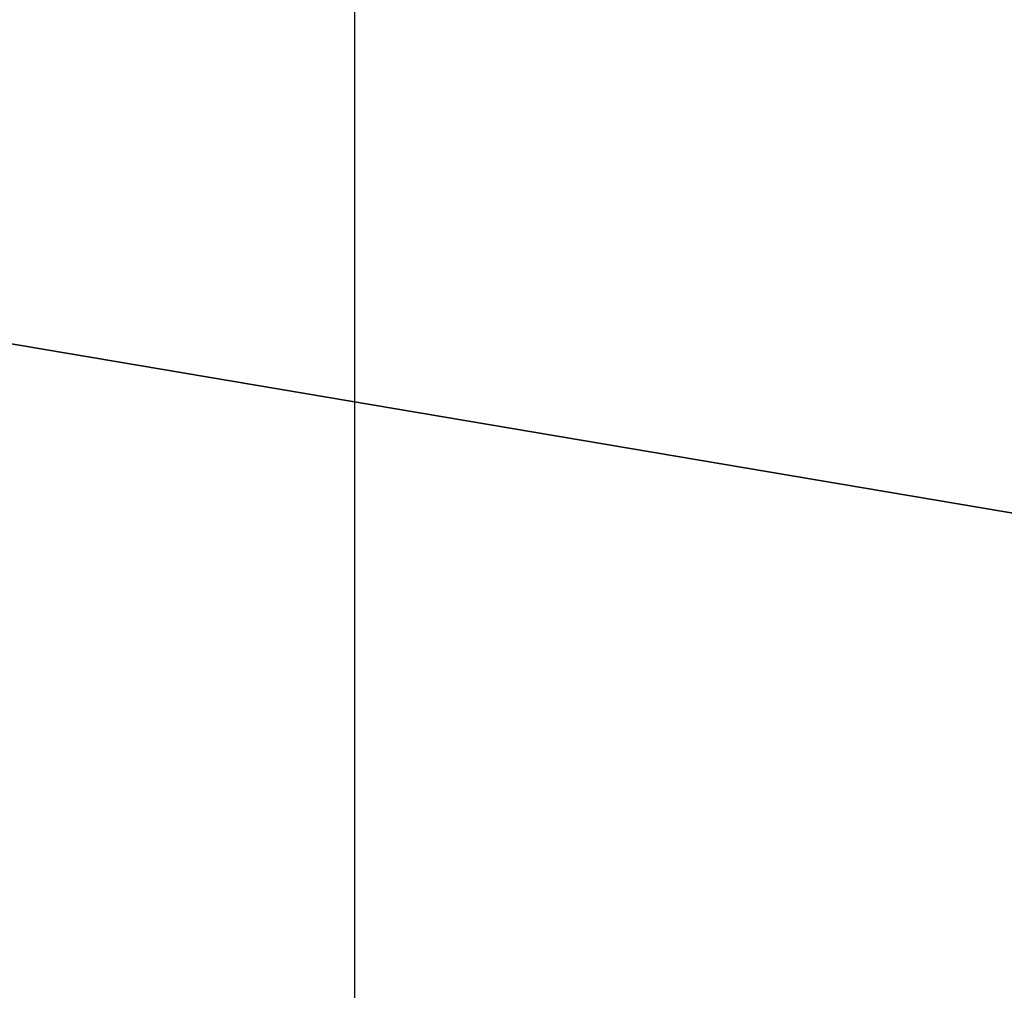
# Model space of a CAD drawing. Extents: x 0 to 80, y 0 to 80.
# Tile 513 of 656: x 9.5277 to 9.5593, y 35.3601 to 35.3912. Entities that reach past the tile are written whole.
import ezdxf

# ---------------------------------------------------------------- set-up
doc = ezdxf.new("R2010")
doc.units = 0
doc.header["$LTSCALE"] = 25.4
doc.layers.get('0').update_dxf_attribs({"color": 13, "linetype": 'CONTINUOUS'})

# ---------------------------------------------------------------- blocks, each defined once
blk = doc.blocks.new('ORBIT-I-KINKIET-20-7806-78')
at = {"color": 7}
for p, q in [((26.402742, 35.64608, 302.383881), (25.678438, 35.76836, 302.75235)), ((26.402742, 35.64608, 302.383881), (25.678438, 35.76836, 302.75235)), ((25.935089, 35.64608, 344.928497), (25.935089, 35.76836, 344.928497))]:
    blk.add_line(p, q, dxfattribs=at)
mesh = blk.add_polyface(dxfattribs=at)
corners = [(25.935089, 35.76836, 344.928497), (25.202963, 35.64608, 344.543243), (25.935089, 35.64608, 344.928497)]
mesh.append_faces([[corners[k] for k in face] for face in [(0, 1, 2)]], dxfattribs={"color": 7})
mesh = blk.add_polyface(dxfattribs=at)
corners = [(25.935089, 35.76836, 344.928497), (25.202963, 35.76836, 344.543243), (25.202963, 35.64608, 344.543243)]
mesh.append_faces([[corners[k] for k in face] for face in [(0, 1, 2)]], dxfattribs={"color": 7})
mesh = blk.add_polyface(dxfattribs=at)
corners = [(26.402742, 35.64608, 302.383881), (25.678438, 35.76836, 302.75235), (26.402742, 35.76836, 302.383881)]
mesh.append_faces([[corners[k] for k in face] for face in [(0, 1, 2)]], dxfattribs={"color": 7})
mesh = blk.add_polyface(dxfattribs=at)
corners = [(26.402742, 35.64608, 302.383881), (25.678438, 35.64608, 302.75235), (25.678438, 35.76836, 302.75235)]
mesh.append_faces([[corners[k] for k in face] for face in [(0, 1, 2)]], dxfattribs={"color": 7})

msp = doc.modelspace()

# ---------------------------------------------------------------- block references
at = {"color": 0}
msp.add_blockref('ORBIT-I-KINKIET-20-7806-78', (-16.396614, -0.346078, -57.5), dxfattribs=at)

doc.saveas('drawing.dxf')
